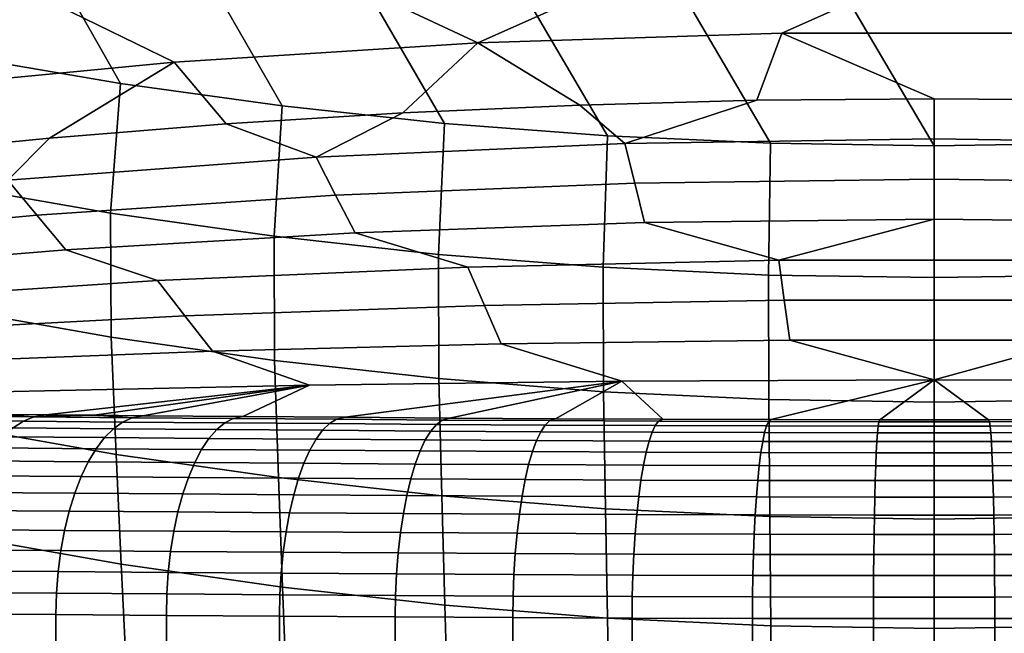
# Model space of a CAD drawing. Header units: metres. Extents: x -109 to 109, y -100 to 58.
# Tile 197 of 642: x -4.59 to 0.35, y -96.64 to -93.56. Entities that reach past the tile are written whole.
import ezdxf

# ---------------------------------------------------------------- set-up
doc = ezdxf.new("R2010")
doc.units = ezdxf.units.M
doc.layers.add('solid_21_062_100_XXX', color=7, linetype='CONTINUOUS')

msp = doc.modelspace()

# ---------------------------------------------------------------- linework, layer by layer
at = {"layer": 'solid_21_062_100_XXX'}
for points in [[(-4.085531, -93.876656, 13.62077), (-4.519705, -93.11142, 14.749352), (-5.327809, -92.961563, 14.657661), (-4.891469, -93.739426, 13.542455)], [(-3.274514, -93.989197, 13.684995), (-3.705823, -93.236618, 14.825959), (-4.519705, -93.11142, 14.749352), (-4.085531, -93.876656, 13.62077)], [(-4.394054, -93.48764, -45.266418), (-5.85203, -93.647713, -45.259636), (-6.114648, -93.354256, -37.641197), (-4.592002, -93.175346, -37.648548)], [(-2.459429, -94.076874, 13.735033), (-2.887209, -93.33699, 14.887375), (-3.705823, -93.236618, 14.825959), (-3.274514, -93.989197, 13.684995)], [(-2.931852, -93.373116, -45.271362), (-1.466727, -93.304291, -45.27438), (-2.291453, -93.672607, -52.889801)], [(-0.000009, -93.281334, -45.27541), (-0.764119, -93.62394, -52.892059), (-2.291453, -93.672607, -52.889801), (-1.466727, -93.304291, -45.27438)], [(1.46671, -93.304291, -45.274437), (0.764052, -93.623947, -52.892178), (-0.764119, -93.62394, -52.892059), (-0.000009, -93.281334, -45.27541)], [(-1.641292, -94.139572, 13.770813), (-2.064912, -93.412369, 14.933498), (-2.887209, -93.33699, 14.887375), (-2.459429, -94.076874, 13.735033)], [(-4.394054, -93.48764, -45.266418), (-2.931852, -93.373116, -45.271362), (-2.291453, -93.672607, -52.889801), (-3.816406, -93.769852, -52.885414)], [(-0.82112, -94.177223, 13.792302), (-1.239983, -93.462677, 14.964279), (-2.064912, -93.412369, 14.933498), (-1.641292, -94.139572, 13.770813)], [(-5.85203, -93.647713, -45.259636), (-4.394054, -93.48764, -45.266418), (-3.816406, -93.769852, -52.885414), (-5.337514, -93.915543, -52.878929)], [(0.00007, -94.189789, 13.799471), (-0.413474, -93.487854, 14.979685), (-1.239983, -93.462677, 14.964279), (-0.82112, -94.177223, 13.792302)], [(0.821259, -94.177223, 13.7923), (0.413561, -93.487854, 14.979685), (-0.413474, -93.487854, 14.979685), (0.00007, -94.189789, 13.799471)], [(-2.291453, -93.672607, -52.889801), (-0.764119, -93.62394, -52.892059), (-0.889681, -93.961098, -60.485054), (-1.779078, -93.984818, -60.484009)], [(-0.764119, -93.62394, -52.892059), (0, -93.953194, -60.485405), (-0.889681, -93.961098, -60.485054)], [(-0.764119, -93.62394, -52.892059), (0.764052, -93.623947, -52.892178), (0.889681, -93.961098, -60.485054), (0, -93.953194, -60.485405)], [(-3.816406, -93.769852, -52.885414), (-2.291453, -93.672607, -52.889801), (-2.667907, -94.024345, -60.482262), (-3.555885, -94.079666, -60.479816)], [(-2.291453, -93.672607, -52.889801), (-1.779078, -93.984818, -60.484009), (-2.667907, -94.024345, -60.482262)], [(-4.085531, -93.876656, 13.62077), (-4.891469, -93.739426, 13.542455), (-4.951924, -94.385841, 12.348973), (-4.136155, -94.527931, 12.42441)], [(-5.337514, -93.915543, -52.878929), (-3.816406, -93.769852, -52.885414), (-4.442728, -94.150764, -60.476677), (-5.328152, -94.237617, -60.472839)], [(-3.816406, -93.769852, -52.885414), (-3.555885, -94.079666, -60.479816), (-4.442728, -94.150764, -60.476677)], [(-3.274514, -93.989197, 13.684995), (-4.085531, -93.876656, 13.62077), (-4.136155, -94.527931, 12.42441), (-3.315182, -94.644455, 12.486277)], [(-0.889681, -93.961098, -60.485054), (0, -93.953194, -60.485405), (-0.000004, -94.154724, -65.049545), (-1.552724, -94.177734, -65.048531)], [(0, -93.953194, -60.485405), (0.889681, -93.961098, -60.485054), (1.552716, -94.177727, -65.048531), (-0.000004, -94.154724, -65.049545)], [(-2.459429, -94.076874, 13.735033), (-3.274514, -93.989197, 13.684995), (-3.315182, -94.644455, 12.486277), (-2.490044, -94.735252, 12.53448)], [(-2.667907, -94.024345, -60.482262), (-1.779078, -93.984818, -60.484009), (-1.552724, -94.177734, -65.048531), (-3.104088, -94.246742, -65.045486)], [(-1.779078, -93.984818, -60.484009), (-0.889681, -93.961098, -60.485054), (-1.552724, -94.177734, -65.048531)], [(-3.555885, -94.079666, -60.479816), (-2.667907, -94.024345, -60.482262), (-3.104088, -94.246742, -65.045486)], [(-4.442728, -94.150764, -60.476677), (-3.555885, -94.079666, -60.479816), (-3.104088, -94.246742, -65.045486), (-4.652681, -94.36171, -65.040428)], [(-1.641292, -94.139572, 13.770813), (-2.459429, -94.076874, 13.735033), (-2.490044, -94.735252, 12.53448), (-1.66178, -94.800171, 12.568949)], [(-5.328152, -94.237617, -60.472839), (-4.442728, -94.150764, -60.476677), (-4.652681, -94.36171, -65.040428)], [(-0.82112, -94.177223, 13.792302), (-1.641292, -94.139572, 13.770813), (-1.66178, -94.800171, 12.568949), (-0.831432, -94.839165, 12.589651)], [(-3.104088, -94.246742, -65.045486), (-1.552724, -94.177734, -65.048531), (-1.50388, -94.376625, -69.617371), (-3.006669, -94.437019, -69.614708)], [(-1.552724, -94.177734, -65.048531), (-0.000004, -94.154724, -65.049545), (0.000001, -94.356491, -69.618256), (-1.50388, -94.376625, -69.617371)], [(0.00007, -94.189789, 13.799471), (-0.82112, -94.177223, 13.792302), (-0.831432, -94.839165, 12.589651), (-0.000042, -94.852173, 12.596559)], [(0.821259, -94.177223, 13.7923), (0.00007, -94.189789, 13.799471), (-0.000042, -94.852173, 12.596559), (0.831348, -94.839172, 12.589653)], [(-0.000004, -94.154724, -65.049545), (1.552716, -94.177727, -65.048531), (1.503882, -94.376625, -69.617371), (0.000001, -94.356491, -69.618256)], [(-4.652681, -94.36171, -65.040428), (-3.104088, -94.246742, -65.045486), (-3.006669, -94.437019, -69.614708), (-4.507182, -94.537651, -69.610291)], [(-6.197076, -94.522545, -65.033379), (-4.652681, -94.36171, -65.040428), (-4.507182, -94.537651, -69.610291), (-6.004211, -94.678452, -69.604156)], [(-4.136155, -94.527931, 12.42441), (-4.951924, -94.385841, 12.348973), (-4.948654, -95.007698, 11.142635), (-4.133276, -95.150864, 11.213131)], [(-3.006669, -94.437019, -69.614708), (-1.50388, -94.376625, -69.617371), (-1.454599, -94.575363, -74.186211), (-2.908343, -94.626564, -74.183952)], [(-1.50388, -94.376625, -69.617371), (0.000001, -94.356491, -69.618256), (-0.000003, -94.558289, -74.186958), (-1.454599, -94.575363, -74.186211)], [(0.000001, -94.356491, -69.618256), (1.503882, -94.376625, -69.617371), (1.454592, -94.575363, -74.186211), (-0.000003, -94.558289, -74.186958)], [(-4.507182, -94.537651, -69.610291), (-3.006669, -94.437019, -69.614708), (-2.908343, -94.626564, -74.183952), (-4.36028, -94.711899, -74.180222)], [(-6.004211, -94.678452, -69.604156), (-4.507182, -94.537651, -69.610291), (-4.36028, -94.711899, -74.180222), (-5.809422, -94.831322, -74.175034)], [(-3.315182, -94.644455, 12.486277), (-4.136155, -94.527931, 12.42441), (-4.133276, -95.150864, 11.213131), (-3.312774, -95.268272, 11.270945)], [(-2.908343, -94.626564, -74.183952), (-1.454599, -94.575363, -74.186211), (-0.780584, -94.764412, -78.755478), (-2.341336, -94.798714, -78.753967)], [(-1.454599, -94.575363, -74.186211), (-0.000003, -94.558289, -74.186958), (-0.780584, -94.764412, -78.755478)], [(1.454592, -94.575363, -74.186211), (0.780589, -94.764412, -78.755478), (-0.780584, -94.764412, -78.755478), (-0.000003, -94.558289, -74.186958)], [(-4.36028, -94.711899, -74.180222), (-2.908343, -94.626564, -74.183952), (-2.341336, -94.798714, -78.753967), (-3.900702, -94.86731, -78.750961)], [(-2.490044, -94.735252, 12.53448), (-3.315182, -94.644455, 12.486277), (-3.312774, -95.268272, 11.270945), (-2.488171, -95.359749, 11.315989)], [(-5.809422, -94.831322, -74.175034), (-4.36028, -94.711899, -74.180222), (-3.900702, -94.86731, -78.750961), (-5.457638, -94.970177, -78.746506)], [(-1.66178, -94.800171, 12.568949), (-2.490044, -94.735252, 12.53448), (-2.488171, -95.359749, 11.315989), (-1.660491, -95.425163, 11.348197)], [(-2.341336, -94.798714, -78.753967), (-0.780584, -94.764412, -78.755478), (-0.752879, -94.965294, -83.324226), (-2.25834, -94.991623, -83.323059)], [(-0.780584, -94.764412, -78.755478), (0.780589, -94.764412, -78.755478), (0.752876, -94.965294, -83.324226), (-0.752879, -94.965294, -83.324226)], [(-3.900702, -94.86731, -78.750961), (-2.341336, -94.798714, -78.753967), (-2.25834, -94.991623, -83.323059), (-3.76282, -95.044296, -83.320755)], [(-0.831432, -94.839165, 12.589651), (-1.66178, -94.800171, 12.568949), (-1.660491, -95.425163, 11.348197), (-0.830758, -95.464447, 11.367541)], [(-0.000042, -94.852173, 12.596559), (-0.831432, -94.839165, 12.589651), (-0.830758, -95.464447, 11.367541), (0, -95.477554, 11.373996)], [(-0.000042, -94.852173, 12.596559), (0, -95.477554, 11.373996), (0.830758, -95.464447, 11.367541), (0.831348, -94.839172, 12.589653)], [(-5.457638, -94.970177, -78.746506), (-3.900702, -94.86731, -78.750961), (-3.76282, -95.044296, -83.320755), (-5.265558, -95.123299, -83.317337)], [(-3.76282, -95.044296, -83.320755), (-2.25834, -94.991623, -83.323059), (-2.174907, -95.184616, -87.892159), (-3.624161, -95.221436, -87.890549)], [(-2.25834, -94.991623, -83.323059), (-0.752879, -94.965294, -83.324226), (-0.725029, -95.166206, -87.892967), (-2.174907, -95.184616, -87.892159)], [(-0.752879, -94.965294, -83.324226), (0.752876, -94.965294, -83.324226), (0.725033, -95.166206, -87.892967), (-0.725029, -95.166206, -87.892967)], [(-4.948654, -95.007698, 11.142635), (-4.919083, -95.597542, 9.920055), (-4.10834, -95.740089, 9.984919), (-4.133276, -95.150864, 11.213131)], [(-5.265558, -95.123299, -83.317337), (-3.76282, -95.044296, -83.320755), (-3.624161, -95.221436, -87.890549), (-5.072296, -95.276665, -87.888161)], [(-4.133276, -95.150864, 11.213131), (-4.10834, -95.740089, 9.984919), (-3.292634, -95.856987, 10.038112), (-3.312774, -95.268272, 11.270945)], [(-3.624161, -95.221436, -87.890549), (-2.174907, -95.184616, -87.892159), (-1.568474, -95.372589, -92.461472), (-3.136664, -95.39283, -92.460587)], [(-2.174907, -95.184616, -87.892159), (-0.725029, -95.166206, -87.892967), (0, -95.365845, -92.461769), (-1.568474, -95.372589, -92.461472)], [(-0.725029, -95.166206, -87.892967), (0.725033, -95.166206, -87.892967), (0, -95.365845, -92.461769)], [(2.174911, -95.184616, -87.892159), (1.568475, -95.372589, -92.461472), (0, -95.365845, -92.461769), (0.725033, -95.166206, -87.892967)], [(-5.072296, -95.276665, -87.888161), (-3.624161, -95.221436, -87.890549), (-3.136664, -95.39283, -92.460587), (-4.704217, -95.426575, -92.459122)], [(-3.312774, -95.268272, 11.270945), (-3.292634, -95.856987, 10.038112), (-2.472954, -95.948059, 10.079553), (-2.488171, -95.359749, 11.315989)], [(-1.568474, -95.372589, -92.461472), (-2.957326, -95.5541, -96.497398), (-3.471311, -95.550125, -96.300591), (-3.136664, -95.39283, -92.460587)], [(-1.568474, -95.372589, -92.461472), (-2.433285, -95.5578, -96.662277), (-2.957326, -95.5541, -96.497398)], [(-2.488171, -95.359749, 11.315989), (-2.472954, -95.948059, 10.079553), (-1.650292, -96.013176, 10.109185), (-1.660491, -95.425163, 11.348197)], [(-1.568474, -95.372589, -92.461472), (-1.901048, -95.561012, -96.794739), (-2.433285, -95.5578, -96.662277)], [(-1.568474, -95.372589, -92.461472), (-1.362434, -95.563583, -96.894409), (-1.901048, -95.561012, -96.794739)], [(-1.568474, -95.372589, -92.461472), (0, -95.365845, -92.461769), (-0.819263, -95.565369, -96.961006), (-1.362434, -95.563583, -96.894409)], [(0, -95.365845, -92.461769), (-0.273385, -95.566292, -96.994347), (-0.819263, -95.565369, -96.961006)], [(0, -95.365845, -92.461769), (0.273386, -95.566292, -96.994347), (-0.273385, -95.566292, -96.994347)], [(0, -95.365845, -92.461769), (1.568475, -95.372589, -92.461472), (0.819264, -95.565369, -96.961006), (0.273386, -95.566292, -96.994347)], [(-3.136664, -95.39283, -92.460587), (-4.46162, -95.542145, -95.813721), (-4.699976, -95.540306, -95.673141), (-4.704217, -95.426575, -92.459122)], [(-3.136664, -95.39283, -92.460587), (-4.219303, -95.544075, -95.946877), (-4.46162, -95.542145, -95.813721)], [(-3.136664, -95.39283, -92.460587), (-3.973367, -95.546066, -96.072449), (-4.219303, -95.544075, -95.946877)], [(-3.136664, -95.39283, -92.460587), (-3.471311, -95.550125, -96.300591), (-3.973367, -95.546066, -96.072449)], [(-1.660491, -95.425163, 11.348197), (-1.650292, -96.013176, 10.109185), (-0.825643, -96.052292, 10.126982), (-0.830758, -95.464447, 11.367541)], [(0, -95.477554, 11.373996), (-0.830758, -95.464447, 11.367541), (-0.825643, -96.052292, 10.126982), (0, -96.065338, 10.132919)], [(0.830758, -95.464447, 11.367541), (0, -95.477554, 11.373996), (0, -96.065338, 10.132919), (0.825643, -96.052292, 10.126982)], [(-4.626006, -95.607529, -96.088547), (-5.11286, -95.603996, -95.791664), (-5.055589, -95.570457, -95.704361), (-4.574129, -95.57399, -95.997932)], [(-4.574129, -95.57399, -95.997932), (-5.055589, -95.570457, -95.704361), (-4.996711, -95.548546, -95.614471), (-4.520813, -95.552078, -95.90464)], [(-4.520813, -95.552078, -95.90464), (-4.996711, -95.548546, -95.614471), (-4.699976, -95.540306, -95.673141)], [(-4.520813, -95.552078, -95.90464), (-4.699976, -95.540306, -95.673141), (-4.46162, -95.542145, -95.813721)], [(-4.122174, -95.611404, -96.355125), (-4.626006, -95.607529, -96.088547), (-4.574129, -95.57399, -95.997932), (-4.075893, -95.577858, -96.261528)], [(-4.075893, -95.577858, -96.261528), (-4.574129, -95.57399, -95.997932), (-4.520813, -95.552078, -95.90464), (-4.028345, -95.555954, -96.165169)], [(-4.520813, -95.552078, -95.90464), (-4.46162, -95.542145, -95.813721), (-4.219303, -95.544075, -95.946877)], [(-4.028345, -95.555954, -96.165169), (-4.520813, -95.552078, -95.90464), (-4.219303, -95.544075, -95.946877)], [(-4.028345, -95.555954, -96.165169), (-4.219303, -95.544075, -95.946877), (-3.973367, -95.546066, -96.072449)], [(-3.603278, -95.615417, -96.590439), (-4.122174, -95.611404, -96.355125), (-4.075893, -95.577858, -96.261528), (-3.562776, -95.581871, -96.494202)], [(-3.562776, -95.581871, -96.494202), (-4.075893, -95.577858, -96.261528), (-4.028345, -95.555954, -96.165169), (-3.521178, -95.559959, -96.395119)], [(-4.028345, -95.555954, -96.165169), (-3.973367, -95.546066, -96.072449), (-3.471311, -95.550125, -96.300591), (-3.521178, -95.559959, -96.395119)], [(-3.071262, -95.619362, -96.79364), (-3.603278, -95.615417, -96.590439), (-3.562776, -95.581871, -96.494202), (-3.036703, -95.585815, -96.695114)], [(-3.036703, -95.585815, -96.695114), (-3.562776, -95.581871, -96.494202), (-3.521178, -95.559959, -96.395119), (-3.00122, -95.563904, -96.593689)], [(-3.521178, -95.559959, -96.395119), (-3.471311, -95.550125, -96.300591), (-2.957326, -95.5541, -96.497398), (-3.00122, -95.563904, -96.593689)], [(-2.528106, -95.623024, -96.964043), (-3.071262, -95.619362, -96.79364), (-3.036703, -95.585815, -96.695114), (-2.499631, -95.589478, -96.863586)], [(-2.499631, -95.589478, -96.863586), (-3.036703, -95.585815, -96.695114), (-3.00122, -95.563904, -96.593689), (-2.470402, -95.567566, -96.760185)], [(-3.00122, -95.563904, -96.593689), (-2.957326, -95.5541, -96.497398), (-2.433285, -95.5578, -96.662277), (-2.470402, -95.567566, -96.760185)], [(-1.953537, -95.592667, -96.999046), (-2.499631, -95.589478, -96.863586), (-2.470402, -95.567566, -96.760185), (-1.930679, -95.570755, -96.894043)], [(-2.470402, -95.567566, -96.760185), (-2.433285, -95.5578, -96.662277), (-1.901048, -95.561012, -96.794739), (-1.930679, -95.570755, -96.894043)], [(-1.400412, -95.595222, -97.101028), (-1.953537, -95.592667, -96.999046), (-1.930679, -95.570755, -96.894043), (-1.384019, -95.573303, -96.994827)], [(-1.930679, -95.570755, -96.894043), (-1.901048, -95.561012, -96.794739), (-1.362434, -95.563583, -96.894409), (-1.384019, -95.573303, -96.994827)], [(-0.84226, -95.597, -97.169205), (-1.400412, -95.595222, -97.101028), (-1.384019, -95.573303, -96.994827), (-0.832397, -95.575089, -97.062195)], [(-1.384019, -95.573303, -96.994827), (-1.362434, -95.563583, -96.894409), (-0.819263, -95.565369, -96.961006), (-0.832397, -95.575089, -97.062195)], [(-0.281089, -95.597916, -97.203346), (-0.84226, -95.597, -97.169205), (-0.832397, -95.575089, -97.062195), (-0.277797, -95.576004, -97.09594)], [(-0.832397, -95.575089, -97.062195), (-0.819263, -95.565369, -96.961006), (-0.273385, -95.566292, -96.994347), (-0.277797, -95.576004, -97.09594)], [(0.281088, -95.597916, -97.203346), (-0.281089, -95.597916, -97.203346), (-0.277797, -95.576004, -97.09594), (0.277796, -95.576004, -97.09594)], [(0.277796, -95.576004, -97.09594), (-0.277797, -95.576004, -97.09594), (-0.273385, -95.566292, -96.994347), (0.273386, -95.566292, -96.994347)], [(0.832396, -95.575089, -97.062195), (0.277796, -95.576004, -97.09594), (0.273386, -95.566292, -96.994347), (0.819264, -95.565369, -96.961006)], [(0.842259, -95.597, -97.169205), (0.281088, -95.597916, -97.203346), (0.277796, -95.576004, -97.09594), (0.832396, -95.575089, -97.062195)], [(-4.919083, -95.597542, 9.920055), (-4.889292, -96.149818, 8.679727), (-4.083229, -96.291573, 8.739078), (-4.10834, -95.740089, 9.984919)], [(-4.166631, -95.656181, -96.444824), (-4.67582, -95.652306, -96.175392), (-4.626006, -95.607529, -96.088547), (-4.122174, -95.611404, -96.355125)], [(-3.642196, -95.660194, -96.682671), (-4.166631, -95.656181, -96.444824), (-4.122174, -95.611404, -96.355125), (-3.603278, -95.615417, -96.590439)], [(-3.104481, -95.664139, -96.888084), (-3.642196, -95.660194, -96.682671), (-3.603278, -95.615417, -96.590439), (-3.071262, -95.619362, -96.79364)], [(-2.555485, -95.667801, -97.060333), (-3.104481, -95.664139, -96.888084), (-3.071262, -95.619362, -96.79364), (-2.528106, -95.623024, -96.964043)], [(-1.99723, -95.670998, -97.198845), (-2.555485, -95.667801, -97.060333), (-2.528106, -95.623024, -96.964043), (-1.975809, -95.626221, -97.101051)], [(-1.975809, -95.626221, -97.101051), (-2.528106, -95.623024, -96.964043), (-2.499631, -95.589478, -96.863586), (-1.953537, -95.592667, -96.999046)], [(-1.431758, -95.673553, -97.303131), (-1.99723, -95.670998, -97.198845), (-1.975809, -95.626221, -97.101051), (-1.416389, -95.628769, -97.204208)], [(-1.416389, -95.628769, -97.204208), (-1.975809, -95.626221, -97.101051), (-1.953537, -95.592667, -96.999046), (-1.400412, -95.595222, -97.101028)], [(-0.861123, -95.675339, -97.372849), (-1.431758, -95.673553, -97.303131), (-1.416389, -95.628769, -97.204208), (-0.851874, -95.630554, -97.27317)], [(-0.851874, -95.630554, -97.27317), (-1.416389, -95.628769, -97.204208), (-1.400412, -95.595222, -97.101028), (-0.84226, -95.597, -97.169205)], [(-0.287386, -95.676254, -97.407768), (-0.861123, -95.675339, -97.372849), (-0.851874, -95.630554, -97.27317), (-0.284299, -95.63147, -97.307709)], [(-0.284299, -95.63147, -97.307709), (-0.851874, -95.630554, -97.27317), (-0.84226, -95.597, -97.169205), (-0.281089, -95.597916, -97.203346)], [(0.287385, -95.676254, -97.407768), (-0.287386, -95.676254, -97.407768), (-0.284299, -95.63147, -97.307709), (0.284297, -95.63147, -97.307709)], [(0.284297, -95.63147, -97.307709), (-0.284299, -95.63147, -97.307709), (-0.281089, -95.597916, -97.203346), (0.281088, -95.597916, -97.203346)], [(0.851872, -95.630554, -97.27317), (0.284297, -95.63147, -97.307709), (0.281088, -95.597916, -97.203346), (0.842259, -95.597, -97.169205)], [(0.861121, -95.675339, -97.372849), (0.287385, -95.676254, -97.407768), (0.284297, -95.63147, -97.307709), (0.851872, -95.630554, -97.27317)], [(-4.208728, -95.711647, -96.529549), (-4.722973, -95.707771, -96.257408), (-4.67582, -95.652306, -96.175392), (-4.166631, -95.656181, -96.444824)], [(-3.679063, -95.715668, -96.769798), (-4.208728, -95.711647, -96.529549), (-4.166631, -95.656181, -96.444824), (-3.642196, -95.660194, -96.682671)], [(-3.13596, -95.719612, -96.977295), (-3.679063, -95.715668, -96.769798), (-3.642196, -95.660194, -96.682671), (-3.104481, -95.664139, -96.888084)], [(-2.581438, -95.723274, -97.151314), (-3.13596, -95.719612, -96.977295), (-3.104481, -95.664139, -96.888084), (-2.555485, -95.667801, -97.060333)], [(-2.017541, -95.726471, -97.291237), (-2.581438, -95.723274, -97.151314), (-2.555485, -95.667801, -97.060333), (-1.99723, -95.670998, -97.198845)], [(-1.446334, -95.729027, -97.396606), (-2.017541, -95.726471, -97.291237), (-1.99723, -95.670998, -97.198845), (-1.431758, -95.673553, -97.303131)], [(-0.869895, -95.730812, -97.467049), (-1.446334, -95.729027, -97.396606), (-1.431758, -95.673553, -97.303131), (-0.861123, -95.675339, -97.372849)], [(-0.290315, -95.731728, -97.502327), (-0.869895, -95.730812, -97.467049), (-0.861123, -95.675339, -97.372849), (-0.287386, -95.676254, -97.407768)], [(0.290313, -95.731728, -97.502327), (-0.290315, -95.731728, -97.502327), (-0.287386, -95.676254, -97.407768), (0.287385, -95.676254, -97.407768)], [(0.869894, -95.730812, -97.467049), (0.290313, -95.731728, -97.502327), (0.287385, -95.676254, -97.407768), (0.861121, -95.675339, -97.372849)], [(-4.24796, -95.777145, -96.608284), (-4.766898, -95.77327, -96.333618), (-4.722973, -95.707771, -96.257408), (-4.208728, -95.711647, -96.529549)], [(-3.713435, -95.781158, -96.850769), (-4.24796, -95.777145, -96.608284), (-4.208728, -95.711647, -96.529549), (-3.679063, -95.715668, -96.769798)], [(-3.16532, -95.78511, -97.060211), (-3.713435, -95.781158, -96.850769), (-3.679063, -95.715668, -96.769798), (-3.13596, -95.719612, -96.977295)], [(-2.605653, -95.788773, -97.23587), (-3.16532, -95.78511, -97.060211), (-3.13596, -95.719612, -96.977295), (-2.581438, -95.723274, -97.151314)], [(-2.036497, -95.791969, -97.377136), (-2.605653, -95.788773, -97.23587), (-2.581438, -95.723274, -97.151314), (-2.017541, -95.726471, -97.291237)], [(-1.45994, -95.794533, -97.483505), (-2.036497, -95.791969, -97.377136), (-2.017541, -95.726471, -97.291237), (-1.446334, -95.729027, -97.396606)], [(-0.878086, -95.79631, -97.554619), (-1.45994, -95.794533, -97.483505), (-1.446334, -95.729027, -97.396606), (-0.869895, -95.730812, -97.467049)], [(-0.29305, -95.797226, -97.59024), (-0.878086, -95.79631, -97.554619), (-0.869895, -95.730812, -97.467049), (-0.290315, -95.731728, -97.502327)], [(0.293048, -95.797226, -97.59024), (-0.29305, -95.797226, -97.59024), (-0.290315, -95.731728, -97.502327), (0.290313, -95.731728, -97.502327)], [(0.878085, -95.79631, -97.554619), (0.293048, -95.797226, -97.59024), (0.290313, -95.731728, -97.502327), (0.869894, -95.730812, -97.467049)], [(-4.283854, -95.851875, -96.680069), (-4.807065, -95.848, -96.403114), (-4.766898, -95.77327, -96.333618), (-4.24796, -95.777145, -96.608284)], [(-3.744898, -95.855896, -96.924606), (-4.283854, -95.851875, -96.680069), (-4.24796, -95.777145, -96.608284), (-3.713435, -95.781158, -96.850769)], [(-4.10834, -95.740089, 9.984919), (-4.083229, -96.291573, 8.739078), (-3.272357, -96.407814, 8.787746), (-3.292634, -95.856987, 10.038112)], [(-3.192209, -95.85984, -97.135834), (-3.744898, -95.855896, -96.924606), (-3.713435, -95.781158, -96.850769), (-3.16532, -95.78511, -97.060211)], [(-2.627838, -95.86351, -97.313004), (-3.192209, -95.85984, -97.135834), (-3.16532, -95.78511, -97.060211), (-2.605653, -95.788773, -97.23587)], [(-2.053871, -95.866707, -97.45549), (-2.627838, -95.86351, -97.313004), (-2.605653, -95.788773, -97.23587), (-2.036497, -95.791969, -97.377136)], [(-1.472415, -95.86927, -97.56279), (-2.053871, -95.866707, -97.45549), (-2.036497, -95.791969, -97.377136), (-1.45994, -95.794533, -97.483505)], [(-0.885597, -95.871056, -97.634529), (-1.472415, -95.86927, -97.56279), (-1.45994, -95.794533, -97.483505), (-0.878086, -95.79631, -97.554619)], [(-0.295558, -95.871971, -97.670464), (-0.885597, -95.871056, -97.634529), (-0.878086, -95.79631, -97.554619), (-0.29305, -95.797226, -97.59024)], [(0.295556, -95.871971, -97.670464), (-0.295558, -95.871971, -97.670464), (-0.29305, -95.797226, -97.59024), (0.293048, -95.797226, -97.59024)], [(0.885596, -95.871056, -97.634529), (0.295556, -95.871971, -97.670464), (0.293048, -95.797226, -97.59024), (0.878085, -95.79631, -97.554619)], [(-4.315979, -95.934952, -96.744057), (-4.842992, -95.931068, -96.465042), (-4.807065, -95.848, -96.403114), (-4.283854, -95.851875, -96.680069)], [(-3.773075, -95.938972, -96.990425), (-4.315979, -95.934952, -96.744057), (-4.283854, -95.851875, -96.680069), (-3.744898, -95.855896, -96.924606)], [(-3.216302, -95.942917, -97.203255), (-3.773075, -95.938972, -96.990425), (-3.744898, -95.855896, -96.924606), (-3.192209, -95.85984, -97.135834)], [(-3.292634, -95.856987, 10.038112), (-3.272357, -96.407814, 8.787746), (-2.457637, -96.498367, 8.825663), (-2.472954, -95.948059, 10.079553)], [(-2.647728, -95.946587, -97.381783), (-3.216302, -95.942917, -97.203255), (-3.192209, -95.85984, -97.135834), (-2.627838, -95.86351, -97.313004)], [(-2.069454, -95.949783, -97.525368), (-2.647728, -95.946587, -97.381783), (-2.627838, -95.86351, -97.313004), (-2.053871, -95.866707, -97.45549)], [(-1.483607, -95.952347, -97.633499), (-2.069454, -95.949783, -97.525368), (-2.053871, -95.866707, -97.45549), (-1.472415, -95.86927, -97.56279)], [(-0.892338, -95.954132, -97.705803), (-1.483607, -95.952347, -97.633499), (-1.472415, -95.86927, -97.56279), (-0.885597, -95.871056, -97.634529)], [(-0.297809, -95.955048, -97.742012), (-0.892338, -95.954132, -97.705803), (-0.885597, -95.871056, -97.634529), (-0.295558, -95.871971, -97.670464)], [(0.297807, -95.955048, -97.742012), (-0.297809, -95.955048, -97.742012), (-0.295558, -95.871971, -97.670464), (0.295556, -95.871971, -97.670464)], [(0.892336, -95.954132, -97.705803), (0.297807, -95.955048, -97.742012), (0.295556, -95.871971, -97.670464), (0.885596, -95.871056, -97.634529)], [(-4.343949, -96.025368, -96.799469), (-4.874247, -96.021484, -96.518677), (-4.842992, -95.931068, -96.465042), (-4.315979, -95.934952, -96.744057)], [(-3.797626, -96.029381, -97.047432), (-4.343949, -96.025368, -96.799469), (-4.315979, -95.934952, -96.744057), (-3.773075, -95.938972, -96.990425)], [(-3.237311, -96.033333, -97.261658), (-3.797626, -96.029381, -97.047432), (-3.773075, -95.938972, -96.990425), (-3.216302, -95.942917, -97.203255)], [(-2.665083, -96.037003, -97.441376), (-3.237311, -96.033333, -97.261658), (-3.216302, -95.942917, -97.203255), (-2.647728, -95.946587, -97.381783)], [(-2.083058, -96.040199, -97.585922), (-2.665083, -96.037003, -97.441376), (-2.647728, -95.946587, -97.381783), (-2.069454, -95.949783, -97.525368)], [(-2.472954, -95.948059, 10.079553), (-2.457637, -96.498367, 8.825663), (-1.640029, -96.563118, 8.852773), (-1.650292, -96.013176, 10.109185)], [(-1.493383, -96.042763, -97.694794), (-2.083058, -96.040199, -97.585922), (-2.069454, -95.949783, -97.525368), (-1.483607, -95.952347, -97.633499)], [(-0.898227, -96.044548, -97.767586), (-1.493383, -96.042763, -97.694794), (-1.483607, -95.952347, -97.633499), (-0.892338, -95.954132, -97.705803)], [(-0.299776, -96.045464, -97.804047), (-0.898227, -96.044548, -97.767586), (-0.892338, -95.954132, -97.705803), (-0.297809, -95.955048, -97.742012)], [(0.299774, -96.045464, -97.804047), (-0.299776, -96.045464, -97.804047), (-0.297809, -95.955048, -97.742012), (0.297807, -95.955048, -97.742012)], [(0.898225, -96.044548, -97.767586), (0.299774, -96.045464, -97.804047), (0.297807, -95.955048, -97.742012), (0.892336, -95.954132, -97.705803)], [(-4.367427, -96.122032, -96.845642), (-4.900454, -96.118149, -96.563354), (-4.874247, -96.021484, -96.518677), (-4.343949, -96.025368, -96.799469)], [(-3.818257, -96.126053, -97.094948), (-4.367427, -96.122032, -96.845642), (-4.343949, -96.025368, -96.799469), (-3.797626, -96.029381, -97.047432)], [(-3.254982, -96.129997, -97.310349), (-3.818257, -96.126053, -97.094948), (-3.797626, -96.029381, -97.047432), (-3.237311, -96.033333, -97.261658)], [(-1.650292, -96.013176, 10.109185), (-1.640029, -96.563118, 8.852773), (-0.820496, -96.602005, 8.869055), (-0.825643, -96.052292, 10.126982)], [(-2.679693, -96.133675, -97.491066), (-3.254982, -96.129997, -97.310349), (-3.237311, -96.033333, -97.261658), (-2.665083, -96.037003, -97.441376)], [(-2.09452, -96.136871, -97.636429), (-2.679693, -96.133675, -97.491066), (-2.665083, -96.037003, -97.441376), (-2.083058, -96.040199, -97.585922)], [(-1.501624, -96.139435, -97.745918), (-2.09452, -96.136871, -97.636429), (-2.083058, -96.040199, -97.585922), (-1.493383, -96.042763, -97.694794)], [(-0.903193, -96.14122, -97.819138), (-1.501624, -96.139435, -97.745918), (-1.493383, -96.042763, -97.694794), (-0.898227, -96.044548, -97.767586)], [(-0.301435, -96.142136, -97.855812), (-0.903193, -96.14122, -97.819138), (-0.898227, -96.044548, -97.767586), (-0.299776, -96.045464, -97.804047)], [(0, -96.065338, 10.132919), (-0.825643, -96.052292, 10.126982), (-0.820496, -96.602005, 8.869055), (0, -96.614975, 8.874486)], [(0.301433, -96.142136, -97.855812), (-0.301435, -96.142136, -97.855812), (-0.299776, -96.045464, -97.804047), (0.299774, -96.045464, -97.804047)], [(0.825643, -96.052292, 10.126982), (0, -96.065338, 10.132919), (0, -96.614975, 8.874486), (0.820496, -96.602005, 8.869055)], [(0.903192, -96.14122, -97.819138), (0.301433, -96.142136, -97.855812), (0.299774, -96.045464, -97.804047), (0.898225, -96.044548, -97.767586)], [(-4.386131, -96.223785, -96.882019), (-4.921298, -96.219902, -96.598549), (-4.900454, -96.118149, -96.563354), (-4.367427, -96.122032, -96.845642)], [(-3.834718, -96.227806, -97.132385), (-4.386131, -96.223785, -96.882019), (-4.367427, -96.122032, -96.845642), (-3.818257, -96.126053, -97.094948)], [(-3.269104, -96.231758, -97.348732), (-3.834718, -96.227806, -97.132385), (-3.818257, -96.126053, -97.094948), (-3.254982, -96.129997, -97.310349)], [(-2.691384, -96.235428, -97.530258), (-3.269104, -96.231758, -97.348732), (-3.254982, -96.129997, -97.310349), (-2.679693, -96.133675, -97.491066)], [(-4.889292, -96.149818, 8.679727), (-4.85934, -96.663986, 7.422805), (-4.057991, -96.804779, 7.476767), (-4.083229, -96.291573, 8.739078)], [(-2.103701, -96.238632, -97.676285), (-2.691384, -96.235428, -97.530258), (-2.679693, -96.133675, -97.491066), (-2.09452, -96.136871, -97.636429)], [(-1.508231, -96.241196, -97.786278), (-2.103701, -96.238632, -97.676285), (-2.09452, -96.136871, -97.636429), (-1.501624, -96.139435, -97.745918)], [(-0.907178, -96.242981, -97.859833), (-1.508231, -96.241196, -97.786278), (-1.501624, -96.139435, -97.745918), (-0.903193, -96.14122, -97.819138)], [(-0.302767, -96.243896, -97.896675), (-0.907178, -96.242981, -97.859833), (-0.903193, -96.14122, -97.819138), (-0.301435, -96.142136, -97.855812)], [(0.302765, -96.243896, -97.896675), (-0.302767, -96.243896, -97.896675), (-0.301435, -96.142136, -97.855812), (0.301433, -96.142136, -97.855812)], [(0.907176, -96.242981, -97.859833), (0.302765, -96.243896, -97.896675), (0.301433, -96.142136, -97.855812), (0.903192, -96.14122, -97.819138)], [(-4.399836, -96.329407, -96.908165), (-4.936528, -96.325523, -96.623833), (-4.921298, -96.219902, -96.598549), (-4.386131, -96.223785, -96.882019)], [(-3.846812, -96.333427, -97.159317), (-4.399836, -96.329407, -96.908165), (-4.386131, -96.223785, -96.882019), (-3.834718, -96.227806, -97.132385)], [(-3.279505, -96.337379, -97.376358), (-3.846812, -96.333427, -97.159317), (-3.834718, -96.227806, -97.132385), (-3.269104, -96.231758, -97.348732)], [(-2.700015, -96.341049, -97.558479), (-3.279505, -96.337379, -97.376358), (-3.269104, -96.231758, -97.348732), (-2.691384, -96.235428, -97.530258)], [(-2.110492, -96.344254, -97.705002), (-2.700015, -96.341049, -97.558479), (-2.691384, -96.235428, -97.530258), (-2.103701, -96.238632, -97.676285)], [(-1.513125, -96.346817, -97.815376), (-2.110492, -96.344254, -97.705002), (-2.103701, -96.238632, -97.676285), (-1.508231, -96.241196, -97.786278)], [(-0.910132, -96.348602, -97.889191), (-1.513125, -96.346817, -97.815376), (-1.508231, -96.241196, -97.786278), (-0.907178, -96.242981, -97.859833)], [(-0.303754, -96.349525, -97.926163), (-0.910132, -96.348602, -97.889191), (-0.907178, -96.242981, -97.859833), (-0.302767, -96.243896, -97.896675)], [(0.303753, -96.349525, -97.926163), (-0.303754, -96.349525, -97.926163), (-0.302767, -96.243896, -97.896675), (0.302765, -96.243896, -97.896675)], [(0.91013, -96.348602, -97.889191), (0.303753, -96.349525, -97.926163), (0.302765, -96.243896, -97.896675), (0.907176, -96.242981, -97.859833)], [(-4.408376, -96.437622, -96.923759), (-4.94596, -96.433746, -96.638908), (-4.936528, -96.325523, -96.623833), (-4.399836, -96.329407, -96.908165)], [(-3.854394, -96.441643, -97.175392), (-4.408376, -96.437622, -96.923759), (-4.399836, -96.329407, -96.908165), (-3.846812, -96.333427, -97.159317)], [(-4.083229, -96.291573, 8.739078), (-4.057991, -96.804779, 7.476767), (-3.251984, -96.920227, 7.521014), (-3.272357, -96.407814, 8.787746)], [(-3.286061, -96.445595, -97.392876), (-3.854394, -96.441643, -97.175392), (-3.846812, -96.333427, -97.159317), (-3.279505, -96.337379, -97.376358)], [(-2.705482, -96.449272, -97.575386), (-3.286061, -96.445595, -97.392876), (-3.279505, -96.337379, -97.376358), (-2.700015, -96.341049, -97.558479)], [(-2.114811, -96.452477, -97.722237), (-2.705482, -96.449272, -97.575386), (-2.700015, -96.341049, -97.558479), (-2.110492, -96.344254, -97.705002)], [(-1.516247, -96.45504, -97.832863), (-2.114811, -96.452477, -97.722237), (-2.110492, -96.344254, -97.705002), (-1.513125, -96.346817, -97.815376)], [(-0.912021, -96.456825, -97.906845), (-1.516247, -96.45504, -97.832863), (-1.513125, -96.346817, -97.815376), (-0.910132, -96.348602, -97.889191)], [(-0.304387, -96.457741, -97.943909), (-0.912021, -96.456825, -97.906845), (-0.910132, -96.348602, -97.889191), (-0.303754, -96.349525, -97.926163)], [(0.304385, -96.457741, -97.943909), (-0.304387, -96.457741, -97.943909), (-0.303754, -96.349525, -97.926163), (0.303753, -96.349525, -97.926163)], [(0.912019, -96.456825, -97.906845), (0.304385, -96.457741, -97.943909), (0.303753, -96.349525, -97.926163), (0.91013, -96.348602, -97.889191)], [(-3.272357, -96.407814, 8.787746), (-3.251984, -96.920227, 7.521014), (-2.44225, -97.010162, 7.555484), (-2.457637, -96.498367, 8.825663)], [(-4.94596, -96.433746, -96.638908), (-4.408376, -96.437622, -96.923759), (-4.410548, -96.545723, -96.929161), (-4.948708, -96.541832, -96.644028)], [(-4.408376, -96.437622, -96.923759), (-3.854394, -96.441643, -97.175392), (-3.856019, -96.549744, -97.181007), (-4.410548, -96.545723, -96.929161)], [(-3.854394, -96.441643, -97.175392), (-3.286061, -96.445595, -97.392876), (-3.28719, -96.553696, -97.398636), (-3.856019, -96.549744, -97.181007)], [(-3.286061, -96.445595, -97.392876), (-2.705482, -96.449272, -97.575386), (-2.706185, -96.557373, -97.581223), (-3.28719, -96.553696, -97.398636)], [(-2.705482, -96.449272, -97.575386), (-2.114811, -96.452477, -97.722237), (-2.11517, -96.56057, -97.728096), (-2.706185, -96.557373, -97.581223)], [(-2.114811, -96.452477, -97.722237), (-1.516247, -96.45504, -97.832863), (-1.516345, -96.563133, -97.838715), (-2.11517, -96.56057, -97.728096)], [(-1.516247, -96.45504, -97.832863), (-0.912021, -96.456825, -97.906845), (-0.911945, -96.564919, -97.912682), (-1.516345, -96.563133, -97.838715)], [(-0.912021, -96.456825, -97.906845), (-0.304387, -96.457741, -97.943909), (-0.304214, -96.565834, -97.949722), (-0.911945, -96.564919, -97.912682)], [(-0.304387, -96.457741, -97.943909), (0.304385, -96.457741, -97.943909), (0.304607, -96.565834, -97.949707), (-0.304214, -96.565834, -97.949722)], [(0.912019, -96.456825, -97.906845), (0.912271, -96.564919, -97.912651), (0.304607, -96.565834, -97.949707), (0.304385, -96.457741, -97.943909)], [(-2.457637, -96.498367, 8.825663), (-2.44225, -97.010162, 7.555484), (-1.62972, -97.074463, 7.580129), (-1.640029, -96.563118, 8.852773)], [(-4.949234, -99.43718, -96.64222), (-4.948708, -96.541832, -96.644028), (-4.410548, -96.545723, -96.929161), (-4.411044, -99.432831, -96.927414)], [(-4.411044, -99.432831, -96.927414), (-4.410548, -96.545723, -96.929161), (-3.856019, -96.549744, -97.181007), (-3.856352, -99.427605, -97.179375)], [(-3.856352, -99.427605, -97.179375), (-3.856019, -96.549744, -97.181007), (-3.28719, -96.553696, -97.398636), (-3.287289, -99.422012, -97.397102)], [(-2.706047, -99.416542, -97.579773), (-3.287289, -99.422012, -97.397102), (-3.28719, -96.553696, -97.398636), (-2.706185, -96.557373, -97.581223)], [(-2.114857, -99.411629, -97.726677), (-2.706047, -99.416542, -97.579773), (-2.706185, -96.557373, -97.581223), (-2.11517, -96.56057, -97.728096)], [(-1.515958, -99.407616, -97.837296), (-2.114857, -99.411629, -97.726677), (-2.11517, -96.56057, -97.728096), (-1.516345, -96.563133, -97.838715)], [(-1.640029, -96.563118, 8.852773), (-1.62972, -97.074463, 7.580129), (-0.815326, -97.113083, 7.59493), (-0.820496, -96.602005, 8.869055)], [(-0.911579, -99.404793, -97.91124), (-1.515958, -99.407616, -97.837296), (-1.516345, -96.563133, -97.838715), (-0.911945, -96.564919, -97.912682)], [(-0.303935, -99.403336, -97.94825), (-0.911579, -99.404793, -97.91124), (-0.911945, -96.564919, -97.912682), (-0.304214, -96.565834, -97.949722)], [(0.304765, -99.403343, -97.948227), (-0.303935, -99.403336, -97.94825), (-0.304214, -96.565834, -97.949722), (0.304607, -96.565834, -97.949707)], [(0.912314, -99.4048, -97.911171), (0.304765, -99.403343, -97.948227), (0.304607, -96.565834, -97.949707), (0.912271, -96.564919, -97.912651)], [(0, -96.614975, 8.874486), (-0.820496, -96.602005, 8.869055), (-0.815326, -97.113083, 7.59493), (0, -97.125961, 7.599868)], [(0.820496, -96.602005, 8.869055), (0, -96.614975, 8.874486), (0, -97.125961, 7.599868), (0.815326, -97.113083, 7.59493)]]:
    msp.add_3dface(points, dxfattribs=at)

doc.saveas('drawing.dxf')
